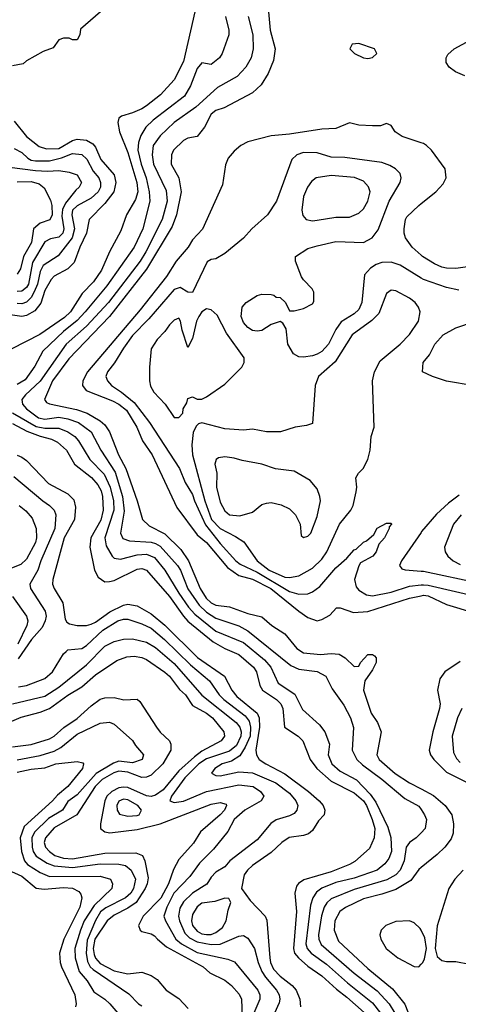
# Model space of a CAD drawing. Header units: inches. Extents: x 1793402 to 1900366, y 320852 to 470679.
# Tile 341 of 604: x 1838261 to 1840161, y 431368 to 435636. Entities that reach past the tile are written whole.
import ezdxf

# ---------------------------------------------------------------- set-up
doc = ezdxf.new("R2010")
doc.units = ezdxf.units.IN
doc.header["$MEASUREMENT"] = 0
doc.layers.add('B8433', color=7, linetype='Continuous')
doc.layers.add('B8443', color=7, linetype='Continuous')

msp = doc.modelspace()

# ---------------------------------------------------------------- linework, layer by layer
at = {"layer": 'B8433', "color": 4}
for points, elevation in [([(1839019.3, 435670), (1838970, 435455.3), (1838930, 435375.3), (1838870.6, 435310), (1838810, 435262.9), (1838790, 435249.6), (1838750, 435232), (1838702, 435218), (1838690.8, 435209.2), (1838686.8, 435190), (1838693, 435150), (1838730, 435060.7), (1838768, 434930), (1838772.6, 434890), (1838762.7, 434857.3), (1838723.1, 434790), (1838699, 434721), (1838650.4, 434629.6), (1838615.3, 434550), (1838580.5, 434499.5), (1838531.5, 434448.5), (1838481.1, 434370), (1838454.9, 434345.1), (1838348.2, 434271.8), (1838227.3, 434210)], 364), ([(1838611.3, 435670), (1838524.7, 435595.3), (1838522, 435570), (1838510, 435548), (1838490, 435548), (1838475.3, 435555.3), (1838450, 435555.3), (1838431.1, 435548.9), (1838405.4, 435514.6), (1838362, 435498), (1838290, 435458), (1838276, 435444), (1838230, 435435.3)], 356), ([(1839153, 435650), (1839167.7, 435590), (1839167.3, 435570), (1839138.8, 435490), (1839126.8, 435470), (1839090, 435441.2), (1839050, 435448.7), (1839030, 435424), (1839001.1, 435350), (1838975.4, 435304.6), (1838839.3, 435200.7), (1838807.7, 435170), (1838786, 435134), (1838776, 435104), (1838773.1, 435070), (1838787.9, 435010), (1838809, 434950), (1838821.7, 434890), (1838824.4, 434850), (1838794, 434730), (1838757, 434650), (1838638.2, 434481.8), (1838545.3, 434370), (1838510, 434332.8), (1838450, 434285.1), (1838360.7, 434199.3), (1838325.8, 434134.1), (1838284.7, 434075.3), (1838250, 434055.4)], 368), ([(1839250.4, 435650), (1839270.4, 435570), (1839273, 435510), (1839264, 435470), (1839240.7, 435430), (1839202.8, 435390), (1839118.3, 435341.7), (1839023.4, 435256.6), (1838930.6, 435190), (1838870, 435132.3), (1838838.7, 435090), (1838834.9, 435050), (1838841.1, 435010), (1838896, 434896), (1838899.5, 434850), (1838878, 434770), (1838807.4, 434630), (1838782.6, 434590), (1838645.7, 434410), (1838550, 434308.2), (1838462, 434230), (1838350, 434069.6), (1838285.5, 434010), (1838270.5, 433989.5), (1838272.7, 433970), (1838290.4, 433950), (1838343, 433910), (1838370, 433904.9), (1838430, 433912.6), (1838470, 433906.3), (1838516.3, 433890), (1838570.2, 433850.2), (1838612.2, 433770), (1838674.3, 433674.3), (1838706.5, 433570), (1838714.1, 433505.9), (1838698, 433410), (1838707.2, 433387.2), (1838736.7, 433376.7), (1838830, 433371.7), (1838850, 433366), (1838870, 433353.7), (1838945.3, 433270), (1838957.4, 433250), (1838989.4, 433169.4), (1839038.1, 433098.1), (1839070, 433067.7), (1839110, 433041.7), (1839210, 433008.9), (1839250, 432987.4), (1839436.1, 432836.1), (1839470, 432821.6), (1839550.3, 432810.3), (1839586.8, 432790), (1839615.2, 432735.2), (1839664.7, 432664.7), (1839694.9, 432610), (1839707.9, 432567.9), (1839702, 432470), (1839721.7, 432430), (1839745.8, 432405.8), (1839830, 432344.4), (1839930, 432260.5), (1839990, 432226.8), (1840000, 432212)], 372), ([(1839339.3, 435670), (1839346.7, 435590), (1839368, 435510), (1839360.9, 435459.1), (1839337.3, 435402.7), (1839306.9, 435353.1), (1839270, 435319.3), (1839146.6, 435253.4), (1839110, 435242), (1839090, 435226), (1839061.3, 435170), (1839030, 435129.2), (1838990, 435122.7), (1838970, 435112.7), (1838927.7, 435070), (1838919.1, 435050), (1838917.3, 435010), (1838950.3, 434950.3), (1838960.9, 434890), (1838940.8, 434790), (1838920.9, 434739.1), (1838810, 434554.7), (1838650, 434349.7), (1838474.4, 434165.6), (1838403.2, 434070), (1838367.7, 433990), (1838376.8, 433976.8), (1838390.4, 433970.4), (1838506.5, 433946.5), (1838553.4, 433930), (1838610, 433898), (1838630, 433879.3), (1838650.4, 433850), (1838688.7, 433750), (1838720.3, 433690), (1838770.4, 433550), (1838793.4, 433470), (1838822, 433442), (1838890, 433407), (1838959.5, 433339.5), (1838992.9, 433290), (1839042.3, 433170), (1839068.6, 433128.6), (1839090, 433108.8), (1839110, 433098), (1839170, 433090.4), (1839250, 433062), (1839310, 433047.3), (1839353.4, 433010), (1839410, 432974), (1839461.6, 432910), (1839490, 432892.4), (1839564.4, 432884.4), (1839610, 432888.2), (1839645.5, 432885.5), (1839670.5, 432870.5), (1839710, 432832), (1839730, 432834), (1839738, 432850), (1839770, 432884.7), (1839790, 432884.7), (1839798, 432878), (1839804.7, 432870), (1839804.7, 432850), (1839790, 432818), (1839756, 432770), (1839750.7, 432730), (1839783.8, 432630), (1839810.5, 432590), (1839827.3, 432550), (1839807.7, 432450), (1839818, 432430), (1839888.4, 432368.4), (1839950, 432328.7), (1840000, 432302.1)], 376), ([(1838236.7, 435196.7), (1838290.4, 435130), (1838345.9, 435085.9), (1838376.5, 435076.5), (1838430, 435077.3), (1838490, 435111.8), (1838510, 435118.7), (1838550, 435114), (1838578.5, 435098.5), (1838590, 435082.8), (1838612.7, 435030), (1838670, 434964), (1838677.7, 434930), (1838668.8, 434890), (1838630, 434839.6), (1838561.6, 434770), (1838550.3, 434710), (1838520.9, 434650), (1838496.9, 434583.1), (1838470, 434555.6), (1838410, 434524.5), (1838397.1, 434510), (1838370, 434462.7), (1838352.4, 434407.6), (1838326.4, 434373.6), (1838290, 434353.5), (1838270, 434349.8), (1838210, 434357.6)], 356), ([(1840000, 435102.7), (1839918, 435130), (1839888, 435150), (1839870, 435178), (1839850, 435186), (1839823.6, 435176.4), (1839790, 435175.3), (1839730, 435179), (1839690, 435188.7), (1839630, 435164), (1839570, 435160.9), (1839430, 435139.5), (1839350, 435132.7), (1839250, 435107), (1839218.8, 435090), (1839190, 435066), (1839164.7, 435035.3), (1839153.2, 435006.8), (1839139.8, 434920.2), (1839052.4, 434727.6), (1839010, 434681.2), (1838990.6, 434650), (1838938.7, 434590), (1838896.5, 434523.5), (1838782.2, 434377.8), (1838554, 434110), (1838534, 434070), (1838532.7, 434050), (1838548.2, 434028.2), (1838663.7, 433983.7), (1838690.4, 433970), (1838723.4, 433943.4), (1838768.7, 433870), (1838792.4, 433810), (1838835.3, 433750), (1838941.1, 433521.1), (1839030, 433403), (1839070, 433370.4), (1839161.9, 433261.9), (1839210, 433226.9), (1839270, 433211.3), (1839348.7, 433170), (1839470, 433072.4), (1839510, 433045.5), (1839550, 433030.5), (1839570, 433035.5), (1839605.1, 433054.9), (1839633.6, 433086.4), (1839650, 433086.8), (1839706.7, 433066.7), (1839770, 433070.3), (1839950, 433128.9), (1840000, 433139.4)], 384), ([(1838237.6, 435077.6), (1838270, 435060.5), (1838295.6, 435035.6), (1838310, 435027.7), (1838330, 435023.6), (1838390, 435024.7), (1838442.7, 435037.3), (1838490, 435056), (1838530, 435051.8), (1838551.9, 435031.9), (1838579.7, 434979.7), (1838603.8, 434950), (1838610.4, 434930), (1838610.4, 434910), (1838600.4, 434890), (1838570, 434862.4), (1838510, 434829.6), (1838490.4, 434810), (1838486.3, 434790), (1838497.7, 434730), (1838487.9, 434690), (1838427.4, 434612.6), (1838363.1, 434570), (1838350, 434545.2), (1838337.8, 434490), (1838323.7, 434456.3), (1838310, 434431.5), (1838290, 434411.3), (1838270, 434404), (1838250, 434406)], 352), ([(1840000, 434515.7), (1839910, 434572), (1839870, 434584.5), (1839830, 434583.7), (1839805.2, 434574.8), (1839781.1, 434558.9), (1839754.8, 434530), (1839743.8, 434410), (1839730, 434379.3), (1839710, 434360.7), (1839653.5, 434326.5), (1839630, 434293.2), (1839598.4, 434230), (1839570, 434198.4), (1839550, 434186), (1839530, 434178.7), (1839490, 434173.6), (1839470, 434174.5), (1839447.8, 434187.8), (1839422, 434230), (1839416, 434296), (1839400.4, 434320.4), (1839390, 434328), (1839350, 434315.3), (1839310, 434289.3), (1839290, 434286), (1839270, 434289.3), (1839250, 434301.2), (1839230, 434324), (1839220.9, 434350), (1839225.2, 434390), (1839242, 434410), (1839290, 434441), (1839310, 434446), (1839350, 434444.7), (1839362, 434442), (1839372.7, 434432.7), (1839390, 434432), (1839412, 434410), (1839430, 434374), (1839450, 434374), (1839490, 434384.7), (1839530, 434404.7), (1839534.6, 434414.6), (1839534.6, 434454.6), (1839528, 434470), (1839490, 434508), (1839482, 434522), (1839455.3, 434590), (1839455.3, 434610), (1839510, 434644), (1839550, 434656.3), (1839630, 434674), (1839750, 434670.8), (1839788.7, 434690), (1839814.2, 434725.8), (1839862, 434850), (1839909.2, 434930), (1839914, 434950), (1839908.7, 434970), (1839888.7, 434990), (1839864.5, 435004.5), (1839830, 435017), (1839670, 435038.4), (1839610, 435040.7), (1839550, 435059.5), (1839490, 435060.9), (1839461, 435050), (1839440.7, 435030), (1839373.4, 434850), (1839334.8, 434790), (1839266.8, 434730), (1839230, 434689.2), (1839150, 434622.7), (1839110, 434599.3), (1839090, 434597.2), (1839073.7, 434586.3), (1839010, 434454), (1838990, 434455.3), (1838955.5, 434475.5), (1838930, 434466.6), (1838819.9, 434340.1), (1838750, 434267), (1838710, 434212.3), (1838672, 434148), (1838640.7, 434110), (1838634, 434090), (1838640.7, 434070), (1838658.8, 434050), (1838701.8, 434021.8), (1838756.3, 433976.3), (1838823.1, 433890), (1838953.4, 433690), (1838977.3, 433630), (1839010, 433577.3), (1839018.3, 433550), (1839066.1, 433446.1), (1839130, 433365.7), (1839197.1, 433290), (1839215.8, 433275.8), (1839290, 433242), (1839430, 433156.9), (1839470, 433146.7), (1839510, 433148), (1839530, 433156.3), (1839561.3, 433178.7), (1839630, 433260.7), (1839678, 433302), (1839710, 433338), (1839719, 433341), (1839750, 433371.3), (1839763.1, 433376.9), (1839795.3, 433404.7), (1839810, 433432), (1839850, 433454), (1839870, 433454), (1839872, 433450), (1839862, 433438), (1839862, 433430), (1839842, 433390), (1839816.9, 433363.1), (1839804.7, 433330), (1839791, 433310), (1839738, 433282), (1839730.9, 433269.1), (1839710.8, 433210), (1839718.5, 433178.5), (1839730, 433164), (1839763.1, 433143.1), (1839790, 433138.4), (1839870, 433155.3), (1839950, 433181.1), (1840000, 433185.8)], 388), ([(1838216.3, 434996.3), (1838330, 434982.2), (1838381, 434979), (1838430, 434982), (1838475.8, 434975.8), (1838510, 434963), (1838528.2, 434930), (1838519.1, 434910), (1838503.6, 434896.4), (1838459.8, 434840.2), (1838446.3, 434813.7), (1838444.1, 434784.1), (1838452.3, 434730), (1838448.4, 434710), (1838430, 434693.3), (1838394, 434686), (1838370, 434672.7), (1838316, 434584), (1838298.5, 434490), (1838290, 434475.6), (1838270, 434458.9), (1838250, 434458.3)], 348), ([(1838250, 434933.7), (1838310, 434934.6), (1838345.1, 434925.1), (1838366.6, 434906.6), (1838394.2, 434854.2), (1838400.4, 434830), (1838401.3, 434790), (1838391.5, 434768.5), (1838350, 434753.6), (1838321.3, 434730), (1838311.5, 434670), (1838277.4, 434610), (1838263.8, 434556.2), (1838250, 434532.3)], 344), ([(1840000, 434615.4), (1839961.2, 434650), (1839932.7, 434690), (1839926.6, 434710), (1839926.6, 434730), (1839932.7, 434770), (1839938.9, 434781.1), (1839990, 434830.7), (1840000, 434838.7)], 384), ([(1838230, 433931.5), (1838332.9, 433872.9), (1838370, 433865.6), (1838430, 433865.2), (1838470.2, 433850.2), (1838499.3, 433830), (1838516.4, 433810), (1838564.4, 433730), (1838626.6, 433666.6), (1838652.2, 433610), (1838667.1, 433550), (1838669.1, 433510), (1838630.3, 433390), (1838636, 433356), (1838662, 433310), (1838670, 433302), (1838697.5, 433297.5), (1838770, 433316), (1838810, 433319.5), (1838844.7, 433304.7), (1838890.2, 433250.2), (1838950.2, 433150), (1838991.6, 433090), (1839019.6, 433059.6), (1839110, 432986.3), (1839230, 432937), (1839321.8, 432861.8), (1839348.7, 432830), (1839380.2, 432760.2), (1839452.4, 432712.4), (1839486.7, 432646.7), (1839559.2, 432579.2), (1839583, 432550), (1839603.5, 432496.5), (1839598, 432450), (1839613.4, 432410), (1839650, 432379.3), (1839720.8, 432340.8), (1839779.5, 432279.5), (1839804.5, 432244.5), (1839856.5, 432136.5), (1839868.7, 432091.3), (1839871.7, 432030), (1839859.9, 432000.1), (1839843.4, 431976.6), (1839810, 431949.7), (1839710, 431915.1), (1839630, 431896.4), (1839570, 431871.3), (1839546.2, 431853.8), (1839530.4, 431830), (1839521.3, 431798.7), (1839501.1, 431630), (1839507, 431610), (1839524.4, 431590), (1839590, 431542.6), (1839680.8, 431460.8), (1839790, 431375.3), (1839824.2, 431330)], 368), ([(1838230, 433885.5), (1838292.3, 433852.3), (1838350, 433830.2), (1838398.4, 433818.4), (1838425.2, 433805.2), (1838463, 433770), (1838498.4, 433710), (1838572, 433652), (1838599.5, 433619.5), (1838613.6, 433593.6), (1838619.6, 433570), (1838623.2, 433510), (1838612.6, 433467.4), (1838568.9, 433390), (1838564.9, 433350), (1838585.5, 433250), (1838600.4, 433220.4), (1838630, 433199.1), (1838650, 433200.5), (1838670, 433204.9), (1838770, 433253.7), (1838790, 433257), (1838810.6, 433250), (1838910, 433135.3), (1838970, 433050.3), (1838990, 433028.9), (1839099.1, 432939.1), (1839150, 432910.3), (1839210, 432884.2), (1839274.4, 432830), (1839286.7, 432810), (1839301.3, 432750), (1839312.7, 432730), (1839373, 432690), (1839392.4, 432670), (1839400.3, 432650), (1839408, 432570), (1839466.8, 432530), (1839487.3, 432510), (1839519.3, 432430), (1839548.5, 432390), (1839610, 432336), (1839710, 432284.2), (1839750, 432250.3), (1839763.6, 432230), (1839788.7, 432170), (1839799.3, 432130), (1839796.3, 432090), (1839776.1, 432043.9), (1839712.8, 431987.2), (1839690, 431974), (1839610, 431942.6), (1839492.1, 431907.9), (1839468.7, 431891.3), (1839460.3, 431879.7), (1839452.7, 431850), (1839459.5, 431770), (1839447.6, 431610), (1839452, 431590), (1839468.4, 431570), (1839510, 431533.7), (1839570, 431492), (1839633.2, 431433.2), (1839678.6, 431398.6), (1839753.3, 431333.3)], 364), ([(1838250, 433748.4), (1838270, 433739.3), (1838290, 433724.9), (1838385.7, 433625.7), (1838470, 433580.5), (1838495.1, 433555.1), (1838502.8, 433522.8), (1838498, 433470), (1838454.3, 433390), (1838403.8, 433210), (1838403, 433190), (1838410.6, 433170), (1838448.3, 433108.3), (1838458, 433038), (1838464.9, 433024.9), (1838477.3, 433017.3), (1838510.6, 433010.6), (1838550, 433010.4), (1838570, 433015.8), (1838590, 433025.3), (1838652, 433070), (1838710, 433097.6), (1838730, 433102.4), (1838770, 433094.9), (1838830, 433061.3), (1838890, 433012), (1839031.8, 432871.8), (1839148.2, 432790), (1839180.3, 432730), (1839202, 432702), (1839290.2, 432630.2), (1839298, 432610), (1839300.2, 432570), (1839283.7, 432470), (1839286.4, 432450), (1839299.1, 432430), (1839327.3, 432410), (1839410, 432367.2), (1839512.7, 432290), (1839559.1, 432250), (1839575.5, 432230), (1839583, 432210), (1839580.7, 432190), (1839556.1, 432163.9), (1839530, 432121.2), (1839512.3, 432107.7), (1839490, 432099.5), (1839428.8, 432091.2), (1839397.3, 432070), (1839350, 432026), (1839270, 431969.4), (1839247.7, 431950), (1839233.4, 431930), (1839222, 431870), (1839258.8, 431818.8), (1839324.9, 431750), (1839332.3, 431732.3), (1839344.9, 431570), (1839347.7, 431550), (1839361, 431521), (1839390, 431490.3), (1839441.6, 431450), (1839458.4, 431430), (1839474.9, 431390), (1839478, 431358)], 356), ([(1838235.6, 433655.6), (1838360.7, 433550), (1838390.7, 433530), (1838410.6, 433510), (1838418, 433490), (1838413.4, 433430), (1838352, 433290), (1838339.5, 433250), (1838304.9, 433190), (1838307.7, 433170), (1838371.6, 433071.6), (1838374.9, 433050), (1838371.8, 433030), (1838358, 433002), (1838311.7, 432950), (1838254.2, 432865.8)], 352), ([(1838258.8, 433530), (1838287.1, 433507.1), (1838315.1, 433475.1), (1838332.7, 433430), (1838334, 433390), (1838328.7, 433370), (1838290, 433297), (1838265.7, 433274.3), (1838190, 433243.7)], 348), ([(1840000, 433413.8), (1839914.8, 433290), (1839906, 433270), (1839916, 433256), (1839930.8, 433250.8), (1840000, 433246)], 392), ([(1838230, 433136.3), (1838290.5, 433050), (1838296.4, 433030), (1838292.2, 433010), (1838252.3, 432930)], 348), ([(1838256.1, 432743.9), (1838290, 432750.4), (1838370, 432780.4), (1838402.9, 432810), (1838450, 432886.8), (1838462, 432898), (1838470, 432904), (1838530, 432910.5), (1838550, 432923.8), (1838621.6, 432990), (1838686, 433030), (1838710, 433037.4), (1838730, 433038), (1838790, 433018), (1838830, 432998), (1838888.5, 432950), (1839000.4, 432840.4), (1839083.8, 432770), (1839124.9, 432710), (1839144.9, 432690), (1839238.3, 432618.3), (1839255.3, 432595.3), (1839261.3, 432570), (1839259.3, 432530), (1839237.5, 432482.5), (1839214.1, 432445.9), (1839178.3, 432421.7), (1839138.8, 432410), (1839106.8, 432390), (1839091.3, 432370), (1839110, 432360.7), (1839130, 432359.3), (1839210, 432376.4), (1839270, 432371.7), (1839370, 432328.7), (1839430, 432283.8), (1839457.1, 432250), (1839465.5, 432230), (1839462, 432210), (1839450, 432196), (1839430, 432185.1), (1839372.3, 432167.7), (1839348.6, 432151.4), (1839290, 432081.2), (1839171, 431990), (1839150, 431964), (1839110, 431940.9), (1839090, 431919.3), (1839071.3, 431888.7), (1839010, 431849.6), (1838970, 431812), (1838954.3, 431785.7), (1838948.9, 431750), (1838952.7, 431730), (1838976.5, 431676.5), (1838996.7, 431656.7), (1839030, 431638.6), (1839090, 431627.9), (1839130, 431628.8), (1839210, 431664), (1839230, 431666.8), (1839250, 431654.8), (1839278, 431610), (1839293.7, 431550), (1839310.3, 431510), (1839325.5, 431485.5), (1839374, 431430), (1839384.4, 431410), (1839388.4, 431390), (1839385.1, 431374.9), (1839364.9, 431330)], 352), ([(1838229.7, 432670.3), (1838370, 432703.8), (1838430, 432742.4), (1838550, 432839.3), (1838630, 432920.5), (1838670, 432940.5), (1838710, 432950.6), (1838750, 432953), (1838810, 432938.4), (1838850, 432914.4), (1838930, 432844.9), (1839050, 432708.4), (1839199.5, 432590), (1839215.2, 432570), (1839220.2, 432550), (1839219.7, 432530), (1839199.6, 432490), (1839170, 432465.6), (1839070, 432431.8), (1839037.4, 432410), (1838977, 432350), (1838919.1, 432270), (1838911.3, 432250), (1838930, 432243), (1838970, 432248.7), (1839069.8, 432290.2), (1839210, 432319), (1839272.3, 432312.3), (1839304.9, 432290), (1839318.8, 432270), (1839307.3, 432250), (1839236.3, 432210), (1839190.8, 432170), (1839162, 432118), (1839099.9, 432040.1), (1839039.3, 431980.7), (1838997.5, 431922.5), (1838929.4, 431850.6), (1838898.9, 431790), (1838886, 431750), (1838892.4, 431730), (1838937.4, 431650), (1838961.3, 431630), (1839030, 431592.7), (1839163.4, 431563.4), (1839192.3, 431552.3), (1839292.7, 431430), (1839301.6, 431410), (1839301.6, 431390), (1839275.8, 431330)], 348), ([(1838190, 432580.2), (1838267, 432613), (1838350, 432634.3), (1838389.4, 432650), (1838470, 432708.9), (1838530, 432744), (1838590, 432796.5), (1838681.8, 432858.2), (1838725.5, 432874.5), (1838757.4, 432877.4), (1838790, 432872), (1838810, 432863.1), (1838890, 432808.4), (1838910.2, 432790.2), (1838953.4, 432733.4), (1838978.7, 432710), (1839010, 432663.8), (1839070.5, 432630), (1839096.4, 432610), (1839144.9, 432550), (1839147.7, 432530), (1839134, 432510), (1839050, 432464.8), (1839018.9, 432441.1), (1838950, 432380.4), (1838882, 432298), (1838850, 432274.2), (1838830, 432268.6), (1838810, 432271.9), (1838730, 432307.7), (1838710, 432309.8), (1838690, 432306.4), (1838660.3, 432290), (1838639, 432270), (1838629.1, 432250), (1838610.4, 432150), (1838610.4, 432130.4), (1838630, 432116.4), (1838651.9, 432111.9), (1838770, 432126.5), (1838869.2, 432150), (1839090, 432235.3), (1839130, 432243), (1839155.2, 432235.2), (1839157.3, 432230), (1839147.7, 432210), (1839130, 432189.6), (1839044, 432116), (1839013.3, 432066.7), (1838950, 431996), (1838927.3, 431952.7), (1838905.5, 431890), (1838872.1, 431827.9), (1838795.8, 431750), (1838776.3, 431710), (1838782.8, 431690), (1838790, 431684), (1838830, 431674), (1838845.5, 431665.5), (1838857.3, 431650), (1838896.9, 431616.9), (1839056.3, 431530), (1839085.1, 431505.1), (1839150, 431473.4), (1839178.8, 431450), (1839211.8, 431411.8), (1839221.6, 431390), (1839226.7, 431270)], 344), ([(1838230, 432484.2), (1838310, 432494.6), (1838390, 432518.4), (1838410, 432530.4), (1838451.8, 432568.2), (1838510, 432606.7), (1838570, 432662.4), (1838610, 432690.3), (1838630, 432697), (1838670, 432698), (1838712.5, 432687.5), (1838770, 432691.3), (1838781, 432681), (1838853, 432570), (1838870, 432547.7), (1838910.4, 432510.4), (1838916.4, 432496.4), (1838915.8, 432470), (1838880.9, 432410), (1838830, 432361.3), (1838810, 432352.6), (1838790, 432351), (1838730, 432375), (1838690, 432379.4), (1838668.3, 432371.7), (1838618, 432342), (1838587.8, 432312.2), (1838508.4, 432190), (1838410, 432132.8), (1838372.2, 432090), (1838367, 432070), (1838372.4, 432050), (1838390.4, 432030), (1838412.9, 432012.9), (1838450, 432001.2), (1838490, 431998.2), (1838630, 432024), (1838764.4, 432024.4), (1838793.1, 432013.1), (1838803.1, 431990), (1838816.9, 431916.9), (1838812.7, 431890), (1838804, 431870), (1838764.9, 431810), (1838730, 431784.5), (1838670, 431755.1), (1838640.3, 431730), (1838586.8, 431650), (1838579, 431610), (1838583.8, 431583.8), (1838590, 431568.5), (1838610, 431544.9), (1838670, 431513.4), (1838730, 431500.4), (1838790, 431507.7), (1838830, 431493), (1838856.4, 431476.4), (1838896, 431430), (1838950, 431393.4), (1838990.3, 431350.3)], 336), ([(1838250, 432427.4), (1838350, 432446.3), (1838410, 432465.5), (1838438.6, 432481.4), (1838510, 432539.5), (1838610, 432587.3), (1838650, 432590.7), (1838670, 432582.8), (1838750, 432512), (1838762, 432490), (1838798, 432450), (1838791.3, 432430), (1838750, 432415.1), (1838690, 432422), (1838667, 432413), (1838591.6, 432368.4), (1838510, 432276.3), (1838470, 432247), (1838446, 432210), (1838386, 432174), (1838325.2, 432114.8), (1838313.8, 432090), (1838314.7, 432050), (1838319.6, 432030), (1838332.4, 432010), (1838380.2, 431980.2), (1838410, 431967.9), (1838490, 431960.7), (1838610, 431976.9), (1838690, 431975.6), (1838718.8, 431970), (1838743.8, 431950), (1838762, 431910), (1838754.3, 431870), (1838742.4, 431850), (1838719.1, 431830), (1838633.6, 431786.4), (1838611.2, 431768.8), (1838590, 431732), (1838553.4, 431646.6), (1838548.2, 431590), (1838554.4, 431554.4), (1838566, 431530), (1838578.6, 431518.6), (1838733.3, 431413.3), (1838776, 431370), (1838790, 431362)], 332), ([(1838250, 432374.3), (1838310, 432387.4), (1838370, 432393.7), (1838418, 432410), (1838510, 432420.7), (1838534.4, 432414.4), (1838538, 432410), (1838533, 432390), (1838470, 432312.3), (1838424.8, 432275.2), (1838403, 432250), (1838280.6, 432139.4), (1838263.1, 432090), (1838268.7, 432030), (1838281.1, 431990), (1838294.7, 431974.7), (1838350, 431939.5), (1838390, 431921.7), (1838610, 431923.7), (1838654, 431910), (1838663, 431890), (1838660.5, 431870), (1838583.6, 431796.4), (1838540.9, 431730), (1838524, 431690), (1838500.3, 431610), (1838501.1, 431570), (1838518, 431510), (1838552.7, 431470), (1838581.7, 431421.7), (1838630, 431390.7), (1838650.8, 431370), (1838721, 431290)], 328), ([(1840000, 432112), (1839978, 432090), (1839950, 432069), (1839934.8, 432050), (1839927, 431990), (1839910, 431949.5), (1839890, 431929.6), (1839852.3, 431907.7), (1839710, 431865.7), (1839610, 431826), (1839591.3, 431808.7), (1839579.5, 431790), (1839568.1, 431751.9), (1839555.6, 431670), (1839556.5, 431650), (1839567.4, 431627.4), (1839710, 431503.1), (1839810, 431426.7), (1839862, 431370), (1839886, 431330)], 372), ([(1838210, 431950.7), (1838270, 431923), (1838332.2, 431872.2), (1838366.7, 431866.7), (1838450, 431874.3), (1838490, 431871.8), (1838517.3, 431857.3), (1838526, 431846), (1838530.6, 431830), (1838521.3, 431790), (1838451.7, 431650), (1838433.7, 431590), (1838435.8, 431550), (1838442.4, 431530), (1838500.3, 431410), (1838504.9, 431370), (1838502, 431358)], 324), ([(1840000, 431960.7), (1839990, 431952.7), (1839955.1, 431904.9), (1839890, 431866.6), (1839830, 431845.7), (1839750, 431825.4), (1839672.5, 431787.5), (1839648, 431770), (1839626.7, 431730), (1839623.1, 431690), (1839642.2, 431642.2), (1839770, 431523.1), (1839875.9, 431435.9), (1839929.1, 431369.1), (1839952.2, 431310)], 376), ([(1840000, 431689), (1839996.4, 431696.4), (1839970, 431722), (1839950, 431729.5), (1839890, 431727), (1839846.8, 431710), (1839826.8, 431690), (1839820.7, 431670), (1839824.9, 431650), (1839848, 431610), (1839898.8, 431570), (1839970, 431532.7), (1839990, 431530.5), (1840000, 431541.7)], 384)]:
    msp.add_lwpolyline(points, dxfattribs=dict(at, elevation=elevation))
for points, elevation in [([(1839730, 435532.7), (1839702, 435530), (1839692, 435510), (1839712, 435490), (1839750, 435471.3), (1839770, 435467.3), (1839790, 435472), (1839808, 435490), (1839798, 435510)], 384), ([(1839610, 434960.7), (1839546, 434950), (1839525.3, 434934.7), (1839507.7, 434910), (1839490.7, 434870), (1839482.8, 434810), (1839487.1, 434787.1), (1839502, 434770), (1839530, 434764), (1839550, 434767.3), (1839630, 434780.5), (1839690, 434780.7), (1839730, 434797.3), (1839750, 434816), (1839769.3, 434850), (1839779.3, 434890), (1839771.7, 434911.7), (1839750, 434936), (1839711.5, 434951.5)], 392), ([(1839870, 434464), (1839850, 434448.7), (1839817.6, 434362.4), (1839787.2, 434332.8), (1839702, 434270), (1839627.3, 434152.7), (1839556, 434090), (1839541, 434050), (1839530, 433886), (1839503.6, 433876.4), (1839454, 433870), (1839390.7, 433849.3), (1839330, 433849.2), (1839270, 433861.2), (1839230, 433857.2), (1839150, 433862.7), (1839050, 433889), (1839036, 433884), (1839026, 433874), (1839013.2, 433846.8), (1839006.7, 433793.3), (1839010.3, 433750), (1839062.8, 433550), (1839091.8, 433470), (1839130, 433430.4), (1839196.5, 433396.5), (1839232.4, 433372.4), (1839290.4, 433290), (1839342.4, 433250), (1839410, 433219.5), (1839430, 433217.6), (1839470, 433225.5), (1839530, 433259.1), (1839570, 433297.3), (1839591.5, 433330), (1839646, 433450), (1839696, 433510), (1839705.2, 433530), (1839719, 433590), (1839722, 433610), (1839718, 433650), (1839728.9, 433671.1), (1839748.9, 433691.1), (1839768.7, 433730), (1839779, 433770), (1839784, 433830), (1839797.2, 433870), (1839789.4, 434070), (1839798, 434110), (1839823.3, 434156.7), (1839909.3, 434230), (1839950, 434271), (1839989.2, 434330), (1839996, 434370), (1839989.4, 434389.4), (1839974, 434410), (1839950, 434429.2), (1839890, 434461.2)], 392), ([(1839070, 434382.7), (1839050, 434369.4), (1839036.4, 434350), (1839026.4, 434330), (1839010, 434254), (1838990, 434215.3), (1838965.1, 434290), (1838957.2, 434330), (1838950, 434342), (1838930, 434334), (1838910, 434314), (1838890, 434284), (1838856, 434250), (1838831, 434210), (1838822.8, 434130), (1838822.8, 434070), (1838827.5, 434047.5), (1838841.4, 434021.4), (1838891.3, 433970), (1838930, 433912), (1838950, 433912), (1838968, 433930), (1838968.7, 433950), (1838984.7, 433975.3), (1838990, 433994), (1839010, 434002), (1839030, 433991.3), (1839050, 433991), (1839070, 434001), (1839150, 434056), (1839224, 434130), (1839234, 434150), (1839234, 434170), (1839157.1, 434277.1), (1839115.9, 434355.9), (1839090, 434379)], 392), ([(1839150, 433741.2), (1839122.8, 433737.2), (1839112, 433730), (1839106.8, 433710), (1839114.8, 433670), (1839113, 433610), (1839130, 433544.7), (1839150, 433507.3), (1839170.5, 433490.5), (1839214.2, 433485.8), (1839270, 433502), (1839310, 433534), (1839330, 433540.7), (1839350, 433542.8), (1839393.2, 433533.2), (1839430, 433516), (1839456, 433490), (1839476, 433450), (1839481, 433401), (1839490, 433392), (1839510, 433398), (1839522, 433410), (1839550, 433482), (1839563.7, 433550), (1839562, 433570), (1839550, 433602), (1839519.1, 433639.1), (1839450, 433679.3), (1839369.5, 433689.5), (1839310, 433709), (1839224.8, 433724.8), (1839190, 433736)], 396), ([(1838710, 432257.6), (1838690, 432249), (1838681.6, 432230), (1838683.8, 432210), (1838693, 432193), (1838730, 432183.1), (1838770, 432186.7), (1838779, 432190), (1838789.2, 432210), (1838772.3, 432230), (1838730, 432255.1)], 348), ([(1839150, 431828), (1839106, 431814), (1839050, 431806), (1839029.2, 431790.8), (1839010, 431757.2), (1839005.7, 431730), (1839010.3, 431710.3), (1839030, 431686), (1839050, 431673.1), (1839070, 431670.2), (1839090, 431671.5), (1839110, 431679.6), (1839139.3, 431700.7), (1839155.6, 431730), (1839163.7, 431776.3), (1839175.3, 431810), (1839167.3, 431827.3)], 356)]:
    msp.add_lwpolyline(points, close=True, dxfattribs=dict(at, elevation=elevation))
at = {"layer": 'B8443', "color": 4}
for points, elevation in [([(1840190, 435393.2), (1840148.7, 435410), (1840122, 435430), (1840109.2, 435450), (1840109.2, 435470), (1840115.5, 435484.5), (1840144, 435510), (1840213.1, 435546.9)], 376), ([(1840000, 434838.7), (1840064, 434890), (1840095.5, 434924.5), (1840109, 434950), (1840104, 434990), (1840045.2, 435070), (1840024, 435090), (1840010, 435099.3), (1840000, 435102.7)], 384), ([(1840250, 434571.6), (1840150, 434557.6), (1840110, 434558.4), (1840090, 434563.6), (1840057.7, 434577.7), (1840006, 434610), (1840000, 434615.4)], 384), ([(1840163.2, 434463.2), (1840110, 434474.5), (1840010, 434509.5), (1840000, 434515.7)], 388), ([(1840229.3, 434049.3), (1840110, 434069), (1840048.9, 434088.9), (1840006, 434110), (1840008.7, 434150), (1840036, 434184), (1840059, 434230), (1840095.3, 434270), (1840150, 434301), (1840232.1, 434327.9)], 388), ([(1840164.8, 433575.2), (1840119.3, 433540.7), (1840067.3, 433492.7), (1840002.5, 433417.5), (1840000, 433413.8)], 392), ([(1840174, 433490), (1840140.5, 433450), (1840101, 433350), (1840104.7, 433330), (1840116, 433310), (1840138.8, 433290), (1840170, 433274.4)], 396), ([(1840000, 433246), (1840010, 433245.3), (1840254.4, 433194.4)], 392), ([(1840000, 433185.8), (1840010, 433186.7), (1840030, 433184.4), (1840286.1, 433126.1)], 388), ([(1840000, 433139.4), (1840010, 433141.5), (1840030, 433138.3), (1840110, 433101.3), (1840230, 433064.9)], 384), ([(1840170, 432854.5), (1840102.8, 432810), (1840081.1, 432778.9), (1840070.7, 432730), (1840082, 432670), (1840080.5, 432650), (1840050.5, 432550), (1840035.5, 432470), (1840040.5, 432450), (1840054.9, 432430), (1840110, 432374), (1840199.1, 432330)], 384), ([(1840177, 432650), (1840157.6, 432610), (1840134.9, 432530), (1840139.9, 432459.9), (1840153.5, 432433.5), (1840170, 432416.3)], 388), ([(1840000, 432302.1), (1840053.7, 432273.7), (1840104.9, 432230), (1840132.7, 432190), (1840140.5, 432150), (1840139.3, 432110), (1840130, 432085.2), (1840103, 432050), (1840070, 432017), (1840000, 431960.7)], 376), ([(1840000, 432212), (1840014.8, 432190), (1840022.8, 432170), (1840018, 432130), (1840000, 432112)], 372), ([(1840182.4, 431950), (1840146.4, 431910), (1840120.4, 431870), (1840070, 431708), (1840061.6, 431610), (1840070, 431576), (1840090, 431558.8), (1840110, 431554), (1840150, 431553.4), (1840210, 431542.4)], 384), ([(1840000, 431541.7), (1840007.3, 431550), (1840014.5, 431565.5), (1840023.6, 431610), (1840015.8, 431655.8), (1840000, 431689)], 384)]:
    msp.add_lwpolyline(points, dxfattribs=dict(at, elevation=elevation))

doc.saveas('drawing.dxf')
